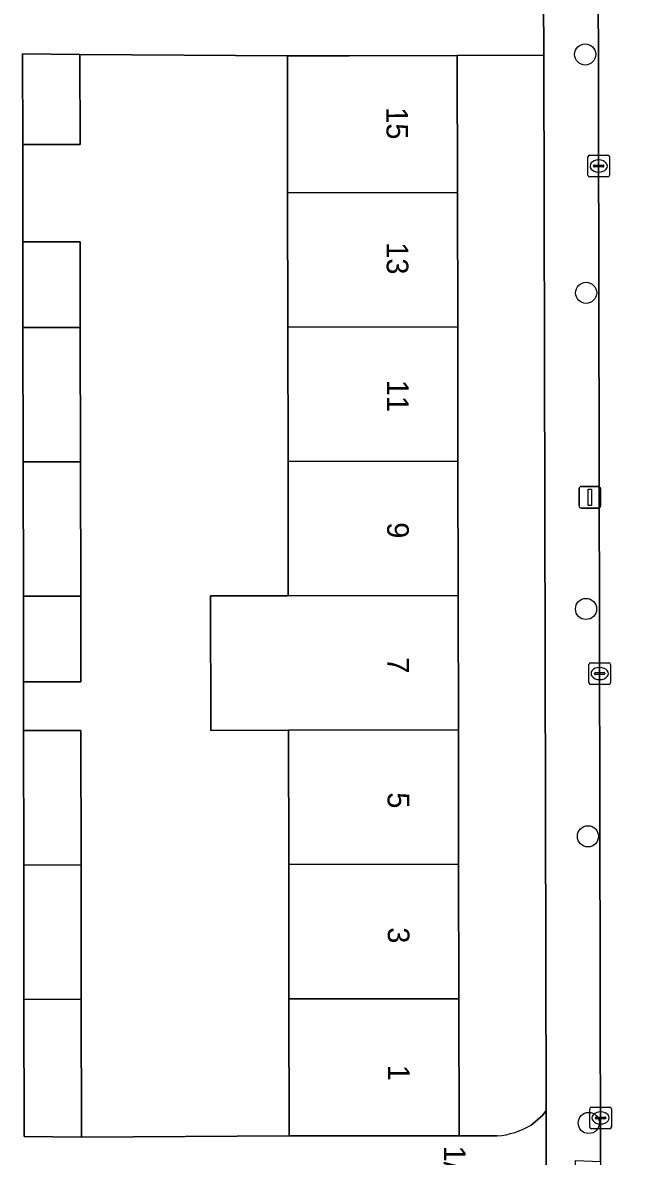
# Model space of a CAD drawing. Extents: x 160732 to 162107, y 387428 to 388479.
# Drawn here: x 161338.8 to 161367.5, y 387940.4 to 387992.7 of the extents above; entities that cross this region are included whole.
import ezdxf

# ---------------------------------------------------------------- set-up
doc = ezdxf.new("R2010")
doc.units = 0
for name, color, linetype in [('IMGEO_Boom', 7, 'Continuous'), ('IMGEO_Erf', 7, 'Continuous'), ('IMGEO_Kolk', 7, 'Continuous'), ('IMGEO_Lichtmast', 7, 'Continuous'), ('IMGEO_Pand', 7, 'Continuous'), ('IMGEO_Pand_nummerreeks', 7, 'Continuous'), ('IMGEO_Rijbaan_lokaal_open', 7, 'Continuous'), ('IMGEO_Voetpad_open', 7, 'Continuous')]:
    doc.layers.add(name, color=color, linetype=linetype)

msp = doc.modelspace()

# ---------------------------------------------------------------- linework, layer by layer
at = {"layer": 'IMGEO_Boom'}
for centre in [(161364.839, 387991.281), (161364.884, 387980.27), (161364.88, 387965.668), (161364.967, 387955.166), (161365.006, 387941.925)]:
    msp.add_circle(centre, 0.489, dxfattribs=at)
at = {"layer": 'IMGEO_Erf'}
msp.add_lwpolyline([(161347.52, 387966.267), (161351.114, 387966.273), (161351.104, 387972.48), (161351.094, 387978.687), (161351.083, 387984.893), (161351.073, 387991.22), (161341.479, 387991.282), (161341.485, 387987.128), (161338.835, 387987.124), (161338.841, 387982.625), (161341.491, 387982.628), (161341.496, 387978.672), (161341.504, 387972.465), (161341.513, 387966.258), (161341.518, 387962.301), (161338.868, 387962.298), (161338.871, 387960.047), (161341.521, 387960.051), (161341.529, 387953.844), (161341.537, 387947.637), (161341.546, 387941.27), (161351.155, 387941.324), (161351.145, 387947.652), (161351.134, 387953.859), (161351.124, 387960.066), (161347.53, 387960.06)], close=True, dxfattribs=at)
for points in [[(161362.921, 387991.241), (161358.928, 387991.232), (161358.938, 387984.906), (161358.949, 387978.7), (161358.959, 387972.493), (161358.969, 387966.286), (161358.979, 387960.079), (161358.989, 387953.872), (161359, 387947.665), (161359.01, 387941.337), (161360.777, 387941.325)], [(161362.343, 387941.827), (161362.863, 387942.277), (161363.033, 387942.503), (161362.921, 387991.241)]]:
    msp.add_lwpolyline(points, dxfattribs=at)
msp.add_arc((161360.457, 387945.018), 3.707, 274.9572, 300.5905, dxfattribs=at)
at = {"layer": 'IMGEO_Kolk'}
for p, q in [((161364.966, 387985.701), (161364.966, 387986.553)), ((161365.041, 387986.627), (161365.893, 387986.627)), ((161365.967, 387986.553), (161365.967, 387985.701)), ((161365.225, 387986.121), (161365.225, 387986.133)), ((161365.663, 387986.084), (161365.265, 387986.084)), ((161365.268, 387986.17), (161365.666, 387986.17)), ((161365.454, 387986.407), (161365.479, 387986.407)), ((161365.709, 387986.133), (161365.709, 387986.121)), ((161365.893, 387985.627), (161365.041, 387985.627)), ((161365.477, 387985.847), (161365.452, 387985.847)), ((161365.011, 387962.257), (161365.011, 387963.109)), ((161365.086, 387963.183), (161365.938, 387963.183)), ((161365.499, 387962.963), (161365.524, 387962.963)), ((161366.012, 387963.109), (161366.012, 387962.257)), ((161365.27, 387962.677), (161365.27, 387962.689)), ((161365.708, 387962.64), (161365.31, 387962.64)), ((161365.313, 387962.726), (161365.711, 387962.726)), ((161365.522, 387962.403), (161365.497, 387962.403)), ((161365.754, 387962.689), (161365.754, 387962.677)), ((161365.938, 387962.183), (161365.086, 387962.183)), ((161365.051, 387941.731), (161365.051, 387942.583)), ((161365.126, 387942.657), (161365.978, 387942.657)), ((161366.052, 387942.583), (161366.052, 387941.731)), ((161365.31, 387942.151), (161365.31, 387942.163)), ((161365.748, 387942.114), (161365.35, 387942.114)), ((161365.353, 387942.2), (161365.751, 387942.2)), ((161365.539, 387942.437), (161365.564, 387942.437)), ((161365.794, 387942.163), (161365.794, 387942.151)), ((161365.978, 387941.657), (161365.126, 387941.657)), ((161365.562, 387941.877), (161365.537, 387941.877))]:
    msp.add_line(p, q, dxfattribs=at)
for points in [[(161364.966, 387985.701), (161364.966, 387986.553)], [(161365.041, 387986.627), (161365.893, 387986.627)], [(161365.967, 387986.553), (161365.967, 387985.701)], [(161365.893, 387985.627), (161365.041, 387985.627)], [(161365.011, 387962.257), (161365.011, 387963.109)], [(161365.086, 387963.183), (161365.938, 387963.183)], [(161366.012, 387963.109), (161366.012, 387962.257)], [(161365.938, 387962.183), (161365.086, 387962.183)], [(161365.051, 387941.731), (161365.051, 387942.583)], [(161365.126, 387942.657), (161365.978, 387942.657)], [(161366.052, 387942.583), (161366.052, 387941.731)], [(161365.978, 387941.657), (161365.126, 387941.657)]]:
    msp.add_lwpolyline(points, dxfattribs=at)
for centre, radius, start, end in [((161365.043, 387986.551), 0.0765, 91.552, 178.448), ((161365.043, 387986.551), 0.0765, 91.552, 178.448), ((161365.891, 387986.551), 0.0765, 1.552, 88.448), ((161365.891, 387986.551), 0.0765, 1.552, 88.448), ((161365.265, 387986.13), 0.0403, 85.8775, 175.7526), ((161365.262, 387986.12), 0.0366, 178.938, 274.7102), ((161365.666, 387986.127), 0.043, 264.8664, 352.4533), ((161365.67, 387986.132), 0.0386, 1.7309, 96.639), ((161365.043, 387985.703), 0.0765, 181.552, 268.448), ((161365.043, 387985.703), 0.0765, 181.552, 268.448), ((161365.891, 387985.703), 0.0765, 271.552, 358.448), ((161365.891, 387985.703), 0.0765, 271.552, 358.448), ((161365.088, 387963.107), 0.0765, 91.552, 178.448), ((161365.088, 387963.107), 0.0765, 91.552, 178.448), ((161365.936, 387963.107), 0.0765, 1.552, 88.448), ((161365.936, 387963.107), 0.0765, 1.552, 88.448), ((161365.31, 387962.686), 0.0403, 85.8775, 175.7526), ((161365.307, 387962.676), 0.0366, 178.938, 274.7102), ((161365.711, 387962.683), 0.043, 264.8664, 352.4533), ((161365.715, 387962.688), 0.0386, 1.7309, 96.639), ((161365.088, 387962.259), 0.0765, 181.552, 268.448), ((161365.088, 387962.259), 0.0765, 181.552, 268.448), ((161365.936, 387962.259), 0.0765, 271.552, 358.448), ((161365.936, 387962.259), 0.0765, 271.552, 358.448), ((161365.128, 387942.581), 0.0765, 91.552, 178.448), ((161365.128, 387942.581), 0.0765, 91.552, 178.448), ((161365.976, 387942.581), 0.0765, 1.552, 88.448), ((161365.976, 387942.581), 0.0765, 1.552, 88.448), ((161365.35, 387942.16), 0.0403, 85.8775, 175.7526), ((161365.347, 387942.15), 0.0366, 178.938, 274.7102), ((161365.751, 387942.157), 0.043, 264.8664, 352.4533), ((161365.755, 387942.162), 0.0386, 1.7309, 96.639), ((161365.128, 387941.733), 0.0765, 181.552, 268.448), ((161365.128, 387941.733), 0.0765, 181.552, 268.448), ((161365.976, 387941.733), 0.0765, 271.552, 358.448), ((161365.976, 387941.733), 0.0765, 271.552, 358.448)]:
    msp.add_arc(centre, radius, start, end, dxfattribs=at)
for centre, major_axis, ratio, start_param, end_param in [((161365.453, 387986.127), (-0.387, 0.002), 0.722429, 4.712389, 7.853982), ((161365.478, 387986.127), (-0.39, 0.002), 0.717154, 1.570796, 4.712389), ((161365.498, 387962.683), (-0.387, 0.002), 0.722429, 4.712389, 7.853982), ((161365.523, 387962.683), (-0.39, 0.002), 0.717154, 1.570796, 4.712389), ((161365.538, 387942.157), (-0.387, 0.002), 0.722429, 4.712389, 7.853982), ((161365.563, 387942.157), (-0.39, 0.002), 0.717154, 1.570796, 4.712389)]:
    msp.add_ellipse(centre, major_axis=major_axis, ratio=ratio, start_param=start_param, end_param=end_param, dxfattribs=at)
at = {"layer": 'IMGEO_Lichtmast'}
for p, q in [((161364.662, 387971.327), (161365.452, 387971.327)), ((161365.452, 387971.327), (161364.662, 387971.327)), ((161364.562, 387970.427), (161364.562, 387971.227)), ((161364.562, 387971.227), (161364.562, 387970.427)), ((161365.552, 387971.227), (161365.552, 387970.427)), ((161365.552, 387970.427), (161365.552, 387971.227)), ((161365.452, 387970.327), (161364.662, 387970.327)), ((161364.662, 387970.327), (161365.452, 387970.327))]:
    msp.add_line(p, q, dxfattribs=at)
msp.add_lwpolyline([(161364.982, 387971.202), (161365.132, 387971.202), (161365.132, 387970.452), (161364.982, 387970.452), (161364.982, 387971.202)], dxfattribs=at)
for centre, start, end in [((161364.662, 387971.227), 90, 180), ((161364.662, 387971.227), 90, 180), ((161365.452, 387971.227), 0, 90), ((161365.452, 387971.227), 360, 90), ((161364.662, 387970.427), 180, 270), ((161364.662, 387970.427), 180, 270), ((161365.452, 387970.427), 270, 0), ((161365.452, 387970.427), 270, 0)]:
    msp.add_arc(centre, 0.1, start, end, dxfattribs=at)
at = {"layer": 'IMGEO_Pand'}
for points in [[(161341.479, 387991.282), (161338.83, 387991.315), (161338.835, 387987.124), (161341.485, 387987.128)], [(161358.938, 387984.906), (161358.928, 387991.232), (161353.929, 387991.224), (161351.073, 387991.22), (161351.083, 387984.893)], [(161358.949, 387978.7), (161358.938, 387984.906), (161351.083, 387984.893), (161351.094, 387978.687)], [(161338.841, 387982.625), (161338.846, 387978.668), (161341.496, 387978.672), (161341.491, 387982.628)], [(161341.504, 387972.465), (161341.496, 387978.672), (161338.846, 387978.668), (161338.855, 387972.461)], [(161351.094, 387978.687), (161351.104, 387972.48), (161358.959, 387972.493), (161358.949, 387978.7)], [(161338.855, 387972.461), (161338.863, 387966.254), (161341.513, 387966.258), (161341.504, 387972.465)], [(161351.104, 387972.48), (161351.114, 387966.273), (161358.969, 387966.286), (161358.959, 387972.493)], [(161341.513, 387966.258), (161338.863, 387966.254), (161338.868, 387962.298), (161341.518, 387962.301)], [(161358.969, 387966.286), (161351.114, 387966.273), (161347.52, 387966.267), (161347.53, 387960.06), (161351.124, 387960.066), (161358.979, 387960.079)], [(161338.871, 387960.047), (161338.879, 387953.84), (161341.529, 387953.844), (161341.521, 387960.051)], [(161351.124, 387960.066), (161351.134, 387953.859), (161358.989, 387953.872), (161358.979, 387960.079)], [(161338.879, 387953.84), (161338.888, 387947.633), (161341.537, 387947.637), (161341.529, 387953.844)], [(161359, 387947.665), (161358.989, 387953.872), (161351.134, 387953.859), (161351.145, 387947.652)], [(161338.888, 387947.633), (161338.896, 387941.303), (161341.546, 387941.27), (161341.537, 387947.637)], [(161351.145, 387947.652), (161351.155, 387941.324), (161354.011, 387941.329), (161359.01, 387941.337), (161359, 387947.665)]]:
    msp.add_lwpolyline(points, close=True, dxfattribs=at)
at = {"layer": 'IMGEO_Rijbaan_lokaal_open'}
msp.add_lwpolyline([(161370.323, 388068.966), (161365.306, 388068.977), (161365.556, 387940.151), (161365.591, 387923.757), (161365.581, 387915.665), (161370.516, 387915.68), (161370.627, 387917.302), (161370.332, 388067.616)], close=True, dxfattribs=at)
at = {"layer": 'IMGEO_Voetpad_open'}
for points in [[(161362.781, 388070.412), (161362.935, 388065.915), (161362.925, 388060.342), (161362.212, 388060.336), (161362.187, 388055.036), (161362.21, 388045.222), (161362.211, 388044.788), (161362.798, 388044.813), (161362.8, 388043.747), (161362.915, 387993.894), (161362.921, 387991.241), (161363.033, 387942.503), (161363.039, 387939.92), (161363.196, 387924.259), (161363.181, 387916.27)], [(161360.499, 387913.873), (161365.563, 387913.59), (161365.581, 387915.665), (161365.591, 387923.757), (161364.386, 387923.801), (161364.388, 387940.193), (161365.556, 387940.151), (161365.306, 388068.977)], [(161360.777, 387941.325), (161359.01, 387941.337), (161354.011, 387941.329), (161351.155, 387941.324), (161341.546, 387941.27), (161338.896, 387941.303), (161338.888, 387947.633), (161338.879, 387953.84), (161338.871, 387960.047), (161338.868, 387962.298), (161338.863, 387966.254), (161338.855, 387972.461), (161338.846, 387978.668), (161338.841, 387982.625), (161338.835, 387987.124), (161338.83, 387991.315), (161341.479, 387991.282), (161351.073, 387991.22), (161353.929, 387991.224), (161358.928, 387991.232), (161362.921, 387991.241), (161362.915, 387993.894)], [(161363.039, 387939.92), (161363.033, 387942.503), (161362.863, 387942.277), (161362.343, 387941.827)]]:
    msp.add_lwpolyline(points, dxfattribs=at)
msp.add_arc((161360.457, 387945.018), 3.707, 274.9572, 300.5905, dxfattribs=at)

# ---------------------------------------------------------------- texts
at = {"layer": 'IMGEO_Pand_nummerreeks'}
for s, rotation, p in [('15', 270.0942, (161355.651, 387988.843)), ('13', 270.0942, (161355.661, 387982.606)), ('11', 270.0942, (161355.672, 387976.255)), ('9', 270.0942, (161355.684, 387969.672)), ('7', 270.0915, (161355.693, 387963.436)), ('5', 270.0942, (161355.704, 387957.198)), ('3', 270.0942, (161355.715, 387950.962)), ('1', 270.0942, (161355.725, 387944.611)), ('1/G04', 270.1854, (161358.316, 387940.873))]:
    msp.add_text(s, height=1, rotation=rotation, dxfattribs=at).set_placement(p)

doc.saveas('drawing.dxf')
